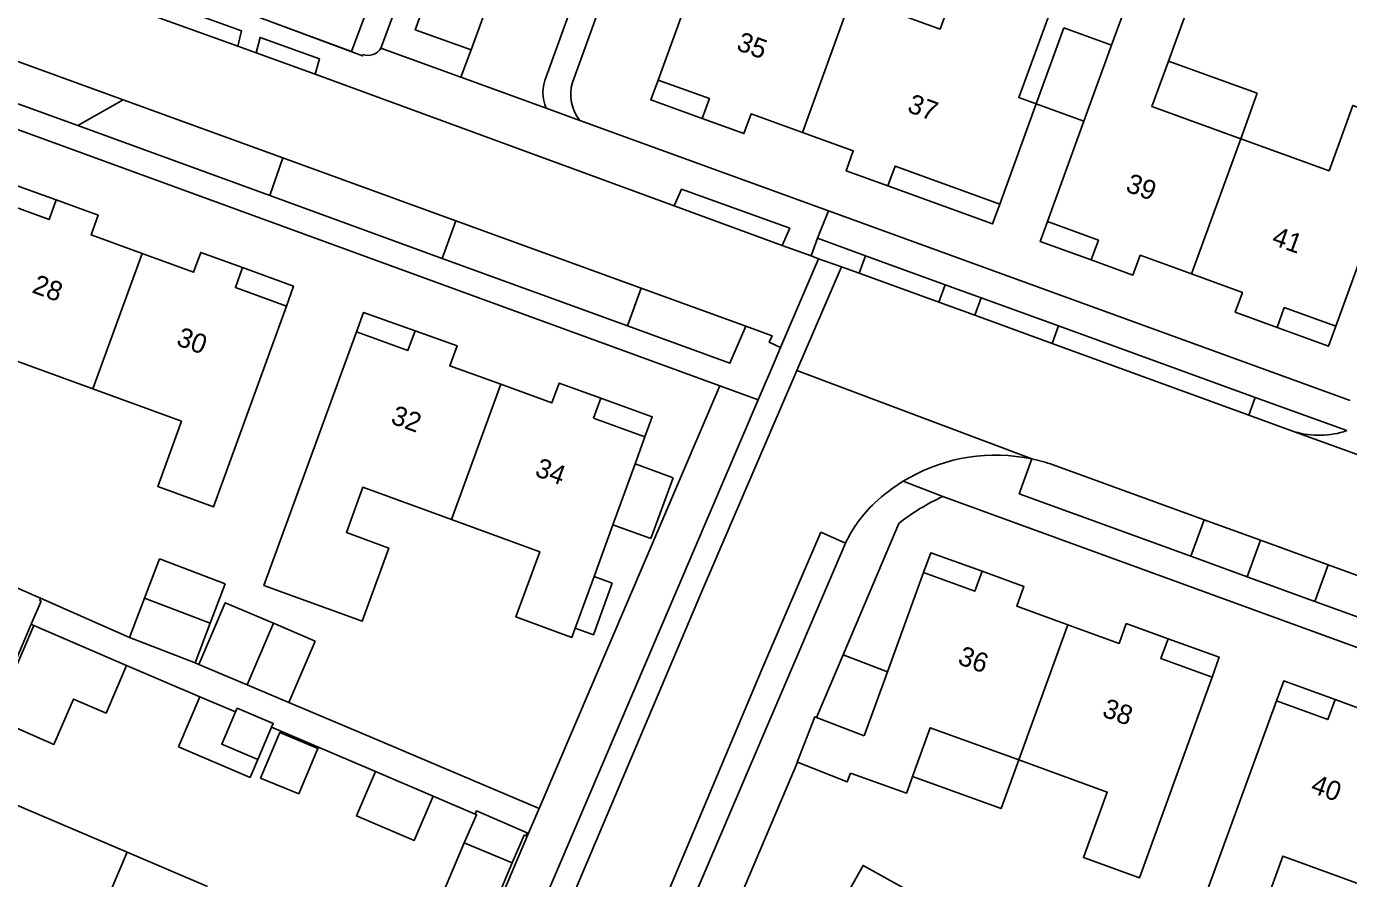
# Model space of a CAD drawing. Extents: x 194485 to 197793, y 468269 to 470822.
# Drawn here: x 197240.7 to 197322.4, y 469475.2 to 469527.9 of the extents above; entities that cross this region are included whole.
import ezdxf

# ---------------------------------------------------------------- set-up
doc = ezdxf.new("R2010")
doc.units = 0
for name, color, linetype in [('BGT grensvlak gebouwinstallatie plus 1', 7, 'Continuous'), ('BGT grensvlak overig bouwwerk uitbreiding populatie', 7, 'Continuous'), ('BGT grensvlak pand op maaiveld', 7, 'Continuous'), ('BGT grensvlak pand op maaiveld LR', 7, 'Continuous'), ('BGT grensvlak wegdeel', 7, 'Continuous'), ('BGT tekst huisnummerreeks', 7, 'Continuous'), ('GEM grensvlak WOZ_BRK percelen', 7, 'Continuous')]:
    doc.layers.add(name, color=color, linetype=linetype)

msp = doc.modelspace()

# ---------------------------------------------------------------- linework, layer by layer
at = {"layer": 'BGT grensvlak gebouwinstallatie plus 1'}
for p, q in [((197303.093, 469523.107), (197304.804, 469527.805)), ((197304.804, 469527.805), (197307.752, 469526.732)), ((197316.756, 469523.772), (197311.276, 469525.755)), ((197315.735, 469520.951), (197316.756, 469523.772)), ((197303.093, 469523.107), (197306.04, 469522.034)), ((197278.302, 469500.858), (197280.65, 469500.001)), ((197280.65, 469500.001), (197279.279, 469496.243)), ((197276.93, 469497.1), (197279.279, 469496.243)), ((197247.975, 469492.558), (197248.903, 469494.987)), ((197248.903, 469494.987), (197252.959, 469493.438)), ((197252.959, 469493.438), (197252.031, 469491.009)), ((197276.892, 469493.495), (197275.727, 469490.301)), ((197275.765, 469493.906), (197276.892, 469493.495)), ((197274.599, 469490.712), (197275.727, 469490.301)), ((197289.513, 469485.194), (197291.155, 469489.062)), ((197293.895, 469487.998), (197291.155, 469489.062)), ((197250.07, 469483.371), (197251.391, 469486.467)), ((197251.391, 469486.467), (197253.599, 469485.527)), ((197254.512, 469481.475), (197250.07, 469483.371)), ((197254.512, 469481.475), (197254.983, 469482.579))]:
    msp.add_line(p, q, dxfattribs=at)
for points in [[(197282.448, 469522.209), (197279.273, 469523.355), (197279.731, 469524.581)], [(197242.521, 469517.171), (197239.359, 469518.319), (197238.915, 469517.114)], [(197293.928, 469518.047), (197300.396, 469515.694), (197300.841, 469516.918)], [(197303.784, 469515.838), (197303.341, 469514.601), (197306.492, 469513.466)], [(197254.041, 469512.988), (197257.193, 469511.839), (197256.75, 469510.608)], [(197264.704, 469509.087), (197261.521, 469510.224), (197261.085, 469509.023)], [(197317.986, 469509.291), (197321.169, 469508.131), (197321.618, 469509.361)], [(197276.185, 469504.92), (197279.361, 469503.771), (197278.912, 469502.531)], [(197299.753, 469494.218), (197296.576, 469495.363), (197296.129, 469494.152)], [(197311.252, 469490.055), (197314.401, 469488.92), (197313.981, 469487.674)], [(197321.575, 469486.294), (197318.401, 469487.447), (197317.948, 469486.214)], [(197302.022, 469482.559), (197300.928, 469479.555), (197295.457, 469481.547)], [(197267.73, 469477.437), (197266.359, 469474.155), (197269.33, 469472.914), (197270.701, 469476.196)], [(197295.186, 469474.485), (197293.623, 469471.685), (197290.829, 469473.245), (197292.392, 469476.045), (197295.186, 469474.485)]]:
    msp.add_lwpolyline(points, dxfattribs=at)
at = {"layer": 'BGT grensvlak overig bouwwerk uitbreiding populatie'}
for p, q in [((197258.524, 469489.904), (197255.949, 469491.004)), ((197256.902, 469486.107), (197258.524, 469489.904)), ((197256.902, 469486.107), (197254.323, 469487.197))]:
    msp.add_line(p, q, dxfattribs=at)
at = {"layer": 'BGT grensvlak pand op maaiveld'}
for p, q in [((197307.752, 469526.732), (197306.04, 469522.034)), ((197300.841, 469516.918), (197303.093, 469523.107)), ((197306.04, 469522.034), (197303.784, 469515.838)), ((197321.618, 469509.361), (197324.7, 469517.875)), ((197278.912, 469502.531), (197278.302, 469500.858)), ((197278.302, 469500.858), (197276.93, 469497.1)), ((197276.93, 469497.1), (197275.765, 469493.906)), ((197275.765, 469493.906), (197274.599, 469490.712)), ((197293.895, 469487.998), (197296.129, 469494.152)), ((197247.975, 469492.558), (197247.044, 469490.12)), ((197252.031, 469491.009), (197247.975, 469492.558)), ((197251.099, 469488.571), (197252.031, 469491.009)), ((197254.323, 469487.197), (197255.949, 469491.004)), ((197246.874, 469488.388), (197241.138, 469490.872)), ((197247.044, 469490.12), (197251.099, 469488.571)), ((197251.343, 469488.469), (197254.323, 469487.197)), ((197292.462, 469484.049), (197293.895, 469487.998)), ((197289.513, 469485.194), (197292.462, 469484.049)), ((197255.835, 469484.576), (197254.983, 469482.579)), ((197265.819, 469480.324), (197262.259, 469481.843)), ((197295.457, 469481.547), (197295.239, 469480.949)), ((197267.73, 469477.437), (197270.701, 469476.196)), ((197251.866, 469474.739), (197246.902, 469476.856))]:
    msp.add_line(p, q, dxfattribs=at)
for points in [[(197287.241, 469534.546), (197288.352, 469537.618), (197284.922, 469538.865), (197279.731, 469524.581)], [(197298.166, 469530.548), (197297.152, 469527.729), (197291.686, 469529.727)], [(197303.093, 469523.107), (197302.022, 469523.496), (197304.281, 469529.705), (197302.043, 469530.519)], [(197311.276, 469525.755), (197312.411, 469528.854), (197308.982, 469530.11), (197307.752, 469526.732)], [(197315.735, 469520.951), (197310.244, 469522.938), (197311.276, 469525.755)], [(197279.731, 469524.581), (197282.892, 469523.433), (197282.448, 469522.209)], [(197325.79, 469520.884), (197326.111, 469521.772), (197322.666, 469523.011), (197321.197, 469518.975), (197315.735, 469520.951)], [(197282.448, 469522.209), (197285.034, 469521.275), (197285.477, 469522.495), (197288.644, 469521.346)], [(197288.644, 469521.346), (197291.786, 469520.205), (197291.34, 469518.978), (197293.928, 469518.047)], [(197293.928, 469518.047), (197294.371, 469519.266), (197300.841, 469516.918)], [(197238.915, 469517.114), (197242.081, 469515.959), (197242.521, 469517.171)], [(197242.521, 469517.171), (197245.123, 469516.226), (197244.68, 469515.011), (197247.842, 469513.857)], [(197303.784, 469515.838), (197306.938, 469514.693), (197306.492, 469513.466)], [(197247.842, 469513.857), (197251.004, 469512.704), (197251.452, 469513.932), (197254.041, 469512.988)], [(197254.041, 469512.988), (197253.593, 469511.76), (197256.75, 469510.608)], [(197306.492, 469513.466), (197309.079, 469512.533), (197309.523, 469513.754), (197312.701, 469512.6)], [(197312.701, 469512.6), (197315.847, 469511.457), (197315.402, 469510.232), (197317.986, 469509.291)], [(197256.75, 469510.608), (197252.235, 469498.204), (197248.805, 469499.462), (197250.262, 469503.499), (197244.784, 469505.495)], [(197317.986, 469509.291), (197318.431, 469510.518), (197321.618, 469509.361)], [(197266.948, 469497.421), (197261.472, 469499.422), (197260.458, 469496.61), (197263.078, 469495.651), (197261.426, 469491.13), (197255.354, 469493.334), (197261.085, 469509.023)], [(197261.085, 469509.023), (197264.26, 469507.867), (197264.704, 469509.087)], [(197264.704, 469509.087), (197267.294, 469508.161), (197266.844, 469506.926), (197269.999, 469505.777)], [(197244.784, 469505.495), (197239.306, 469507.491), (197238.018, 469503.907)], [(197269.999, 469505.777), (197273.153, 469504.628), (197273.6, 469505.855), (197276.185, 469504.92)], [(197276.185, 469504.92), (197275.737, 469503.687), (197278.912, 469502.531)], [(197274.599, 469490.712), (197274.387, 469490.13), (197270.936, 469491.397), (197272.424, 469495.421), (197266.948, 469497.421)], [(197296.129, 469494.152), (197299.31, 469492.998), (197299.753, 469494.218)], [(197299.753, 469494.218), (197302.34, 469493.285), (197301.895, 469492.059), (197305.055, 469490.913)], [(197255.949, 469491.004), (197252.969, 469492.277), (197251.343, 469488.469)], [(197305.055, 469490.913), (197308.221, 469489.764), (197308.665, 469490.988), (197311.252, 469490.055)], [(197241.138, 469490.872), (197238.655, 469485.136), (197242.381, 469483.523), (197243.593, 469486.322), (197245.602, 469485.452), (197246.874, 469488.388)], [(197311.252, 469490.055), (197310.806, 469488.826), (197313.981, 469487.674)], [(197313.981, 469487.674), (197309.475, 469475.269), (197306.019, 469476.53), (197307.49, 469480.57), (197302.022, 469482.559)], [(197323.82, 469474.622), (197318.331, 469476.623), (197316.2, 469470.694), (197312.741, 469471.937), (197317.948, 469486.214)], [(197317.948, 469486.214), (197321.126, 469485.059), (197321.575, 469486.294)], [(197321.575, 469486.294), (197324.16, 469485.355), (197323.711, 469484.12), (197326.865, 469482.974)], [(197254.983, 469482.579), (197252.748, 469483.533), (197253.599, 469485.527)], [(197255.835, 469484.576), (197255.933, 469484.805), (197253.698, 469485.759), (197253.599, 469485.527)], [(197288.334, 469482.416), (197288.32, 469482.421), (197289.412, 469485.233), (197289.513, 469485.194)], [(197302.022, 469482.559), (197296.55, 469484.551), (197295.457, 469481.547)], [(197257.512, 469480.459), (197255.157, 469481.438), (197256.338, 469484.255), (197258.693, 469483.276), (197257.512, 469480.459)], [(197291.626, 469481.747), (197291.41, 469481.201), (197288.334, 469482.416)], [(197262.259, 469481.843), (197261.089, 469479.103), (197264.649, 469477.583), (197265.819, 469480.324)], [(197295.239, 469480.949), (197295.079, 469480.51), (197291.626, 469481.747)], [(197246.902, 469476.856), (197239.4, 469480.055), (197237.843, 469476.371)], [(197268.41, 469479.218), (197268.509, 469479.171), (197267.73, 469477.437)], [(197271.625, 469478.064), (197268.491, 469479.407), (197268.41, 469479.218)], [(197270.701, 469476.196), (197271.441, 469477.914), (197271.542, 469477.871), (197271.625, 469478.064)]]:
    msp.add_lwpolyline(points, dxfattribs=at)
at = {"layer": 'BGT grensvlak pand op maaiveld LR'}
for p, q in [((197291.686, 469529.727), (197288.644, 469521.346)), ((197312.701, 469512.6), (197315.735, 469520.951)), ((197247.842, 469513.857), (197244.784, 469505.495)), ((197269.999, 469505.777), (197266.948, 469497.421)), ((197305.055, 469490.913), (197302.022, 469482.559)), ((197242.959, 469467.612), (197246.902, 469476.856))]:
    msp.add_line(p, q, dxfattribs=at)
at = {"layer": 'BGT grensvlak wegdeel'}
for p, q in [((197293.422, 469576.855), (197274.424, 469524.429)), ((197289.076, 469569.469), (197272.803, 469524.783)), ((197268.172, 469526.448), (197269.682, 469530.59)), ((197253.754, 469526.669), (197245.475, 469529.673)), ((197246.66, 469523.358), (197237.412, 469526.719)), ((197254.884, 469526.259), (197253.754, 469526.669)), ((197258.527, 469524.937), (197254.884, 469526.259)), ((197262.589, 469526.557), (197267.536, 469524.758)), ((197268.172, 469526.448), (197267.536, 469524.758)), ((197280.725, 469516.804), (197258.527, 469524.937)), ((197267.536, 469524.758), (197272.802, 469522.843)), ((197243.865, 469521.763), (197238.126, 469523.854)), ((197243.865, 469521.763), (197246.66, 469523.358)), ((197256.534, 469519.769), (197246.66, 469523.358)), ((197272.802, 469522.843), (197274.88, 469522.088)), ((197274.88, 469522.088), (197290.248, 469516.5)), ((197255.716, 469517.444), (197243.865, 469521.763)), ((197256.534, 469519.769), (197255.716, 469517.444)), ((197267.222, 469515.884), (197256.534, 469519.769)), ((197266.377, 469513.56), (197255.716, 469517.444)), ((197287.4, 469514.352), (197280.725, 469516.804)), ((197290.248, 469516.5), (197289.585, 469514.802)), ((197290.248, 469516.5), (197322.512, 469504.768)), ((197266.377, 469513.56), (197267.222, 469515.884)), ((197278.676, 469511.721), (197267.222, 469515.884)), ((197289.585, 469514.802), (197289.18, 469513.71)), ((197292.547, 469513.725), (197289.585, 469514.802)), ((197287.4, 469514.352), (197289.18, 469513.71)), ((197277.824, 469509.388), (197266.377, 469513.56)), ((197287.298, 469508.046), (197289.649, 469513.542)), ((197288.308, 469506.637), (197291.066, 469513.037)), ((197289.649, 469513.542), (197289.18, 469513.71)), ((197291.066, 469513.037), (197289.649, 469513.542)), ((197292.147, 469512.651), (197291.066, 469513.037)), ((197292.547, 469513.725), (197292.147, 469512.651)), ((197297.47, 469511.934), (197292.547, 469513.725)), ((197297.071, 469510.857), (197292.147, 469512.651)), ((197277.824, 469509.388), (197278.676, 469511.721)), ((197285.141, 469509.371), (197278.676, 469511.721)), ((197297.071, 469510.857), (197297.47, 469511.934)), ((197299.684, 469511.128), (197297.47, 469511.934)), ((197299.296, 469510.047), (197297.071, 469510.857)), ((197299.684, 469511.128), (197299.296, 469510.047)), ((197304.471, 469509.391), (197299.684, 469511.128)), ((197304.073, 469508.306), (197299.296, 469510.047)), ((197304.073, 469508.306), (197304.471, 469509.391)), ((197316.631, 469504.971), (197304.471, 469509.391)), ((197316.23, 469503.875), (197304.073, 469508.306)), ((197286.919, 469507.16), (197287.298, 469508.046)), ((197285.914, 469504.808), (197286.919, 469507.16)), ((197302.83, 469501.164), (197288.308, 469506.637)), ((197283.546, 469505.693), (197281.112, 469500)), ((197283.546, 469505.693), (197285.914, 469504.808)), ((197283.858, 469500), (197285.914, 469504.808)), ((197316.23, 469503.875), (197316.631, 469504.971)), ((197322.295, 469502.912), (197316.631, 469504.971)), ((197316.23, 469503.875), (197319.072, 469502.847)), ((197331.891, 469498.203), (197319.072, 469502.847)), ((197313.485, 469497.402), (197304.143, 469500.8)), ((197283.858, 469500), (197234.513, 469384.603)), ((197281.112, 469500), (197272.376, 469479.565)), ((197297.322, 469498.833), (197294.882, 469499.791)), ((197291.155, 469489.062), (197294.598, 469497.175)), ((197312.664, 469495.146), (197313.485, 469497.402)), ((197313.485, 469497.402), (197316.962, 469496.137)), ((197289.779, 469496.629), (197291.317, 469495.969)), ((197316.141, 469493.881), (197316.962, 469496.137)), ((197316.962, 469496.137), (197321.144, 469494.615)), ((197316.141, 469493.881), (197312.664, 469495.146)), ((197320.323, 469492.36), (197321.144, 469494.615)), ((197321.144, 469494.615), (197324.338, 469493.453)), ((197241.551, 469492.564), (197239.033, 469493.642)), ((197320.323, 469492.36), (197316.141, 469493.881)), ((197241.551, 469492.564), (197247.044, 469490.12)), ((197323.518, 469491.198), (197320.323, 469492.36)), ((197240.973, 469490.944), (197239.688, 469487.923)), ((197241.138, 469490.872), (197240.973, 469490.944)), ((197251.099, 469488.571), (197251.343, 469488.469)), ((197246.874, 469488.388), (197251.391, 469486.467)), ((197255.835, 469484.576), (197262.259, 469481.843)), ((197268.41, 469479.218), (197265.819, 469480.324)), ((197272.376, 469479.565), (197271.717, 469478.025)), ((197271.717, 469478.025), (197267.633, 469468.472)), ((197271.625, 469478.064), (197271.717, 469478.025))]:
    msp.add_line(p, q, dxfattribs=at)
for points in [[(197261.483, 469526.161), (197261.458, 469526.072), (197225.951, 469539.315)], [(197266.257, 469531.879), (197264.711, 469527.681), (197268.172, 469526.448)], [(197253.754, 469526.669), (197253.969, 469527.625), (197245.794, 469530.599), (197245.475, 469529.673)], [(197262.589, 469526.557), (197262.636, 469526.651), (197263.689, 469529.564)], [(197258.527, 469524.937), (197258.795, 469525.885), (197255.127, 469527.217), (197254.884, 469526.259)], [(197283.546, 469505.693), (197237.582, 469522.445), (197237.413, 469521.911)], [(197287.4, 469514.352), (197287.862, 469515.419), (197281.179, 469517.83), (197280.725, 469516.804)], [(197285.141, 469509.371), (197284.159, 469507.08), (197277.824, 469509.388)], [(197285.141, 469509.371), (197286.769, 469508.779), (197286.594, 469508.373), (197287.298, 469508.046)], [(197249.996, 469417.049), (197257.947, 469435.564), (197265.881, 469454.181), (197274.571, 469474.459), (197282.399, 469492.924), (197288.308, 469506.637)], [(197302.83, 469501.164), (197302.045, 469499.009), (197312.664, 469495.146)], [(197295.238, 469500), (197295.059, 469499.897), (197294.882, 469499.791)], [(197383.071, 469467.675), (197361.161, 469475.586), (197297.322, 469498.833)], [(197291.317, 469495.969), (197286.324, 469484.309), (197256.544, 469414.65), (197242.216, 469381.104)], [(197255.025, 469414.974), (197260.198, 469427.186), (197266.865, 469442.708), (197273.368, 469458.079), (197279.605, 469472.627), (197286.202, 469488.286), (197289.779, 469496.629)], [(197241.551, 469492.564), (197241.5, 469492.411), (197241.583, 469492.376), (197241.101, 469491.245), (197240.973, 469490.944)], [(197272.376, 469479.565), (197262.025, 469483.941), (197256.902, 469486.107)], [(197284.683, 469473.818), (197284.737, 469473.943), (197288.334, 469482.416)]]:
    msp.add_lwpolyline(points, dxfattribs=at)
for centre, radius, start, end in [((197261.792, 469527.041), 0.933, 250.67836, 328.72115), ((197275.073, 469523.812), 2.469, 156.83993, 203.101), ((197276.996, 469523.715), 2.67, 164.49149, 217.55359), ((197320.582, 469507.896), 5.27, 253.34467, 288.96605), ((197300.577, 469490.516), 10.883, 78.05428, 119.37906), ((197300.633, 469490.69), 10.702, 70.85531, 78.15499), ((197300.578, 469490.514), 10.886, 121.55118, 133.25229), ((197298.425, 469492.685), 7.83, 132.66006, 155.20261), ((197302.421, 469487.389), 12.529, 114.01584, 128.63887)]:
    msp.add_arc(centre, radius, start, end, dxfattribs=at)
at = {"layer": 'GEM grensvlak WOZ_BRK percelen'}
msp.add_lwpolyline([(197264.381, 469551.277), (197269.399, 469549.418), (197260.771, 469526.338), (197255.806, 469528.186)], dxfattribs=at)

# ---------------------------------------------------------------- texts
at = {"layer": 'BGT tekst huisnummerreeks'}
for s, rotation, p in [('35', 340.1, (197284.503, 469526.465)), ('37', 340, (197295.063, 469522.634)), ('39', 340, (197308.562, 469517.721)), ('41', 340, (197317.589, 469514.442)), ('28', 340, (197240.962, 469511.47)), ('30', 340, (197249.882, 469508.216)), ('32', 340, (197263.134, 469503.381)), ('34', 340, (197272.044, 469500.136)), ('36', 340.1, (197298.183, 469488.512)), ('38', 340.1, (197307.108, 469485.273)), ('40', 340, (197319.997, 469480.575))]:
    msp.add_text(s, height=1.2, rotation=rotation, dxfattribs=at).set_placement(p)

doc.saveas('drawing.dxf')
